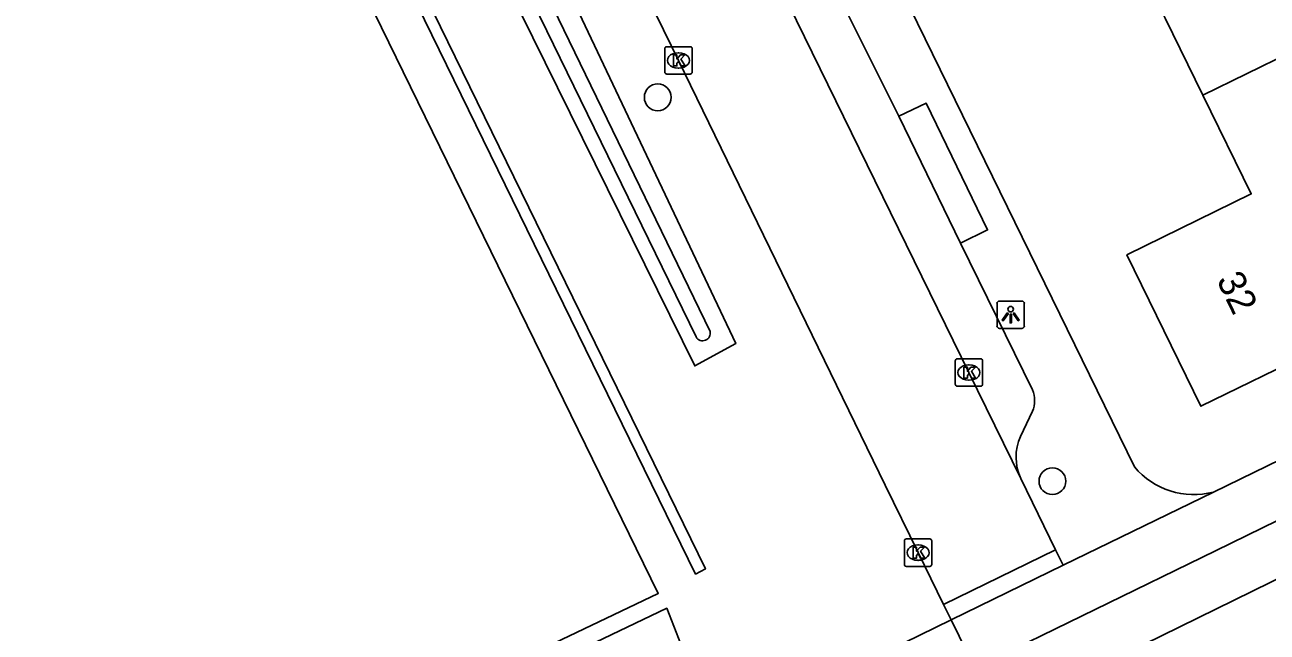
# Model space of a CAD drawing. Extents: x 160457 to 162082, y 388340 to 389736.
# Drawn here: x 160653.48 to 160698.77, y 388806.27 to 388828.42 of the extents above; entities that cross this region are included whole.
import ezdxf

# ---------------------------------------------------------------- set-up
doc = ezdxf.new("R2010")
doc.units = 0
for name, color, linetype in [('IMGEO_Boom', 7, 'Continuous'), ('IMGEO_Fietspad_gesloten', 7, 'Continuous'), ('IMGEO_Groenvoorziening', 7, 'Continuous'), ('IMGEO_Haag', 7, 'Continuous'), ('IMGEO_Kolk', 7, 'Continuous'), ('IMGEO_Lichtpunt', 7, 'Continuous'), ('IMGEO_Pand', 7, 'Continuous'), ('IMGEO_Pand_nummerreeks', 7, 'Continuous'), ('IMGEO_Rijbaan_lokaal_gesloten', 7, 'Continuous'), ('IMGEO_Rijbaan_lokaal_open', 7, 'Continuous'), ('IMGEO_Voetpad_open', 7, 'Continuous'), ('IMGEO_Waterloop', 7, 'Continuous')]:
    doc.layers.add(name, color=color, linetype=linetype)

msp = doc.modelspace()

# ---------------------------------------------------------------- linework, layer by layer
at = {"layer": 'IMGEO_Boom'}
for centre in [(160676.553, 388825.778), (160690.942, 388811.777)]:
    msp.add_circle(centre, 0.489, dxfattribs=at)
at = {"layer": 'IMGEO_Fietspad_gesloten'}
for points in [[(160688.114, 388804.953), (160696.889, 388809.242), (160739.38, 388830.051), (160752.018, 388836.29), (160804.151, 388861.828), (160812.524, 388865.895)], [(160688.97, 388803.215), (160707.492, 388812.318), (160716.69, 388816.833)]]:
    msp.add_lwpolyline(points, dxfattribs=at)
at = {"layer": 'IMGEO_Groenvoorziening'}
for points in [[(160548.847, 388958.571), (160549.577, 388958.117), (160554.786, 388954.994), (160591.062, 388933.242), (160604.958, 388924.006), (160605.955, 388923.367), (160626.224, 388910.601), (160664.626, 388832.146), (160676.573, 388807.682), (160619.273, 388780.316), (160613.222, 388781.291), (160506.381, 388848.187), (160550.48, 388945.512), (160551.28, 388947.987), (160553.273, 388951.494), (160549.504, 388954.293), (160548.691, 388954.505), (160547.996, 388954.609), (160547.57, 388954.603)], [(160632.719, 388914.731), (160654.274, 388869.794), (160679.394, 388816.794), (160677.9, 388815.979), (160631.061, 388910.967)]]:
    msp.add_lwpolyline(points, dxfattribs=at)
at = {"layer": 'IMGEO_Haag'}
msp.add_lwpolyline([(160627.97, 388910.61), (160627.756, 388911.141), (160627.436, 388911.616), (160627.025, 388912.014), (160626.539, 388912.317), (160626.439, 388912.364), (160608.477, 388923.597), (160608.695, 388923.959), (160626.574, 388912.777), (160626.762, 388912.683), (160627.283, 388912.333), (160627.729, 388911.891), (160628.082, 388911.372), (160628.33, 388910.796), (160678.293, 388808.574), (160677.93, 388808.386), (160627.97, 388910.61)], dxfattribs=at)
at = {"layer": 'IMGEO_Kolk'}
for p, q in [((160676.807, 388826.698), (160676.807, 388827.55)), ((160676.882, 388827.624), (160677.734, 388827.624)), ((160677.808, 388827.55), (160677.808, 388826.698)), ((160677.295, 388827.404), (160677.32, 388827.404)), ((160677.734, 388826.624), (160676.882, 388826.624)), ((160677.318, 388826.844), (160677.293, 388826.844)), ((160687.396, 388815.314), (160687.396, 388816.166)), ((160687.471, 388816.24), (160688.323, 388816.24)), ((160688.397, 388816.166), (160688.397, 388815.314)), ((160687.884, 388816.02), (160687.909, 388816.02)), ((160688.323, 388815.24), (160687.471, 388815.24)), ((160687.907, 388815.46), (160687.882, 388815.46)), ((160685.543, 388808.744), (160685.543, 388809.596)), ((160685.618, 388809.67), (160686.47, 388809.67)), ((160686.031, 388809.45), (160686.056, 388809.45)), ((160686.544, 388809.596), (160686.544, 388808.744)), ((160686.054, 388808.89), (160686.029, 388808.89)), ((160686.47, 388808.67), (160685.618, 388808.67))]:
    msp.add_line(p, q, dxfattribs=at)
for points in [[(160676.807, 388826.698), (160676.807, 388827.55)], [(160676.882, 388827.624), (160677.734, 388827.624)], [(160677.808, 388827.55), (160677.808, 388826.698)], [(160677.128, 388827.324), (160677.251, 388827.324), (160677.251, 388827.173), (160677.381, 388827.324), (160677.545, 388827.324), (160677.399, 388827.173), (160677.552, 388826.924), (160677.4, 388826.924), (160677.315, 388827.088), (160677.251, 388827.021), (160677.251, 388826.924), (160677.128, 388826.924), (160677.128, 388827.324)], [(160677.734, 388826.624), (160676.882, 388826.624)], [(160687.396, 388815.314), (160687.396, 388816.166)], [(160687.471, 388816.24), (160688.323, 388816.24)], [(160688.397, 388816.166), (160688.397, 388815.314)], [(160687.717, 388815.94), (160687.84, 388815.94), (160687.84, 388815.789), (160687.97, 388815.94), (160688.134, 388815.94), (160687.988, 388815.789), (160688.141, 388815.54), (160687.989, 388815.54), (160687.904, 388815.704), (160687.84, 388815.637), (160687.84, 388815.54), (160687.717, 388815.54), (160687.717, 388815.94)], [(160688.323, 388815.24), (160687.471, 388815.24)], [(160685.543, 388808.744), (160685.543, 388809.596)], [(160685.618, 388809.67), (160686.47, 388809.67)], [(160685.864, 388809.37), (160685.987, 388809.37), (160685.987, 388809.219), (160686.117, 388809.37), (160686.281, 388809.37), (160686.135, 388809.219), (160686.288, 388808.97), (160686.136, 388808.97), (160686.051, 388809.134), (160685.987, 388809.067), (160685.987, 388808.97), (160685.864, 388808.97), (160685.864, 388809.37)], [(160686.544, 388809.596), (160686.544, 388808.744)], [(160686.47, 388808.67), (160685.618, 388808.67)]]:
    msp.add_lwpolyline(points, dxfattribs=at)
for centre, start, end in [((160676.884, 388827.548), 91.552, 178.448), ((160676.884, 388827.548), 91.552, 178.448), ((160677.732, 388827.548), 1.552, 88.448), ((160677.732, 388827.548), 1.552, 88.448), ((160676.884, 388826.7), 181.552, 268.448), ((160676.884, 388826.7), 181.552, 268.448), ((160677.732, 388826.7), 271.552, 358.448), ((160677.732, 388826.7), 271.552, 358.448), ((160687.473, 388816.164), 91.552, 178.448), ((160687.473, 388816.164), 91.552, 178.448), ((160688.321, 388816.164), 1.552, 88.448), ((160688.321, 388816.164), 1.552, 88.448), ((160687.473, 388815.316), 181.552, 268.448), ((160687.473, 388815.316), 181.552, 268.448), ((160688.321, 388815.316), 271.552, 358.448), ((160688.321, 388815.316), 271.552, 358.448), ((160685.62, 388809.594), 91.552, 178.448), ((160685.62, 388809.594), 91.552, 178.448), ((160686.468, 388809.594), 1.552, 88.448), ((160686.468, 388809.594), 1.552, 88.448), ((160685.62, 388808.746), 181.552, 268.448), ((160685.62, 388808.746), 181.552, 268.448), ((160686.468, 388808.746), 271.552, 358.448), ((160686.468, 388808.746), 271.552, 358.448)]:
    msp.add_arc(centre, 0.0765, start, end, dxfattribs=at)
for centre, major_axis, ratio, start_param, end_param in [((160677.294, 388827.124), (-0.387, 0.002), 0.722429, 4.712389, 7.853982), ((160677.319, 388827.124), (-0.39, 0.002), 0.717154, 1.570796, 4.712389), ((160687.883, 388815.74), (-0.387, 0.002), 0.722429, 4.712389, 7.853982), ((160687.908, 388815.74), (-0.39, 0.002), 0.717154, 1.570796, 4.712389), ((160686.03, 388809.17), (-0.387, 0.002), 0.722429, 4.712389, 7.853982), ((160686.055, 388809.17), (-0.39, 0.002), 0.717154, 1.570796, 4.712389)]:
    msp.add_ellipse(centre, major_axis=major_axis, ratio=ratio, start_param=start_param, end_param=end_param, dxfattribs=at)
at = {"layer": 'IMGEO_Lichtpunt'}
for p, q in [((160688.921, 388818.253), (160688.921, 388817.446)), ((160688.921, 388818.253), (160688.921, 388817.446)), ((160689.823, 388818.348), (160689.015, 388818.348)), ((160689.823, 388818.348), (160689.015, 388818.348)), ((160689.917, 388817.446), (160689.917, 388818.253)), ((160689.917, 388817.446), (160689.917, 388818.253)), ((160689.015, 388817.352), (160689.823, 388817.352)), ((160689.015, 388817.352), (160689.823, 388817.352))]:
    msp.add_line(p, q, dxfattribs=at)
for points in [[(160689.295, 388817.917), (160689.334, 388817.889), (160689.146, 388817.627), (160689.108, 388817.654), (160689.295, 388817.917)], [(160689.397, 388817.869), (160689.444, 388817.869), (160689.444, 388817.547), (160689.397, 388817.547), (160689.397, 388817.869)], [(160689.507, 388817.889), (160689.545, 388817.916), (160689.732, 388817.654), (160689.693, 388817.626), (160689.507, 388817.889)]]:
    msp.add_lwpolyline(points, dxfattribs=at)
msp.add_circle((160689.42, 388818.051), 0.0994, dxfattribs=at)
for centre, start, end in [((160689.015, 388818.253), 90, 180), ((160689.015, 388818.253), 90, 180), ((160689.823, 388818.253), 0, 90), ((160689.823, 388818.253), 0, 90), ((160689.015, 388817.446), 180, 270), ((160689.015, 388817.446), 180, 270), ((160689.823, 388817.446), 270, 0), ((160689.823, 388817.446), 270, 360)]:
    msp.add_arc(centre, 0.0946, start, end, dxfattribs=at)
at = {"layer": 'IMGEO_Pand'}
for points in [[(160696.426, 388825.855), (160695.048, 388828.67), (160694.129, 388830.531), (160690.773, 388828.885), (160688.656, 388833.212), (160689.734, 388833.741)], [(160701.206, 388828.193), (160701.286, 388828.03), (160702.683, 388825.192), (160705.7, 388819.064), (160704.545, 388818.501), (160696.351, 388814.509), (160693.66, 388820.032), (160698.189, 388822.254), (160696.426, 388825.855)], [(160696.426, 388825.855), (160701.206, 388828.193)]]:
    msp.add_lwpolyline(points, dxfattribs=at)
at = {"layer": 'IMGEO_Rijbaan_lokaal_gesloten'}
for points in [[(160686.973, 388807.274), (160686.045, 388809.17), (160684.847, 388811.633), (160677.31, 388827.125), (160668.584, 388844.978), (160659.808, 388862.897), (160659.071, 388864.445)], [(160673.407, 388845.402), (160681.336, 388829.151), (160687.896, 388815.74), (160689.791, 388811.87)], [(160689.791, 388811.87), (160691.057, 388809.275)]]:
    msp.add_lwpolyline(points, dxfattribs=at)
at = {"layer": 'IMGEO_Rijbaan_lokaal_open'}
for points in [[(160686.973, 388807.274), (160691.057, 388809.275)], [(160691.057, 388809.275), (160691.333, 388808.709)], [(160691.333, 388808.709), (160687.247, 388806.714)], [(160687.247, 388806.714), (160686.973, 388807.274)]]:
    msp.add_lwpolyline(points, dxfattribs=at)
at = {"layer": 'IMGEO_Voetpad_open'}
for points in [[(160666.392, 388868.639), (160693.93, 388812.297)], [(160683.209, 388829.387), (160685.343, 388825.087)], [(160685.343, 388825.087), (160686.333, 388825.567), (160688.575, 388820.944), (160687.585, 388820.464)], [(160687.585, 388820.464), (160685.343, 388825.087)], [(160687.585, 388820.464), (160690.214, 388815.112)], [(160696.811, 388811.38), (160705.134, 388815.433), (160714.616, 388820.104)], [(160690.212, 388814.325), (160689.778, 388813.406)], [(160696.811, 388811.38), (160691.333, 388808.709)], [(160571.444, 388750), (160571.754, 388750.166), (160572.065, 388750.329), (160607.803, 388767.824), (160687.247, 388806.714)], [(160687.247, 388806.714), (160688.114, 388804.953)]]:
    msp.add_lwpolyline(points, dxfattribs=at)
for centre, radius, start, end in [((160689.246, 388814.721), 1.044, 337.7107, 21.9981), ((160691.451, 388812.652), 1.835, 155.7361, 205.2338), ((160696.093, 388814.108), 2.821, 219.9382, 284.7501)]:
    msp.add_arc(centre, radius, start, end, dxfattribs=at)
at = {"layer": 'IMGEO_Waterloop'}
for points in [[(160678.46, 388817.242), (160661.664, 388851.883), (160631.643, 388912.704)], [(160632.136, 388910.404), (160646.51, 388881.205), (160665.072, 388843.464), (160677.947, 388817.037)], [(160619.2, 388777.412), (160616.579, 388777.834), (160613.149, 388778.387), (160505.054, 388846.068), (160506.186, 388847.875), (160613.517, 388780.672), (160618.745, 388779.83), (160619.568, 388779.697), (160620.942, 388780.351), (160676.881, 388807.14), (160677.485, 388805.614), (160666.685, 388800.384)]]:
    msp.add_lwpolyline(points, dxfattribs=at)
msp.add_arc((160678.189, 388817.177), 0.279, 210.0642, 13.5001, dxfattribs=at)

# ---------------------------------------------------------------- texts
at = {"layer": 'IMGEO_Pand_nummerreeks'}
msp.add_text('32', height=1, rotation=295.9777, dxfattribs=at).set_placement((160696.908, 388819.12))

doc.saveas('drawing.dxf')
